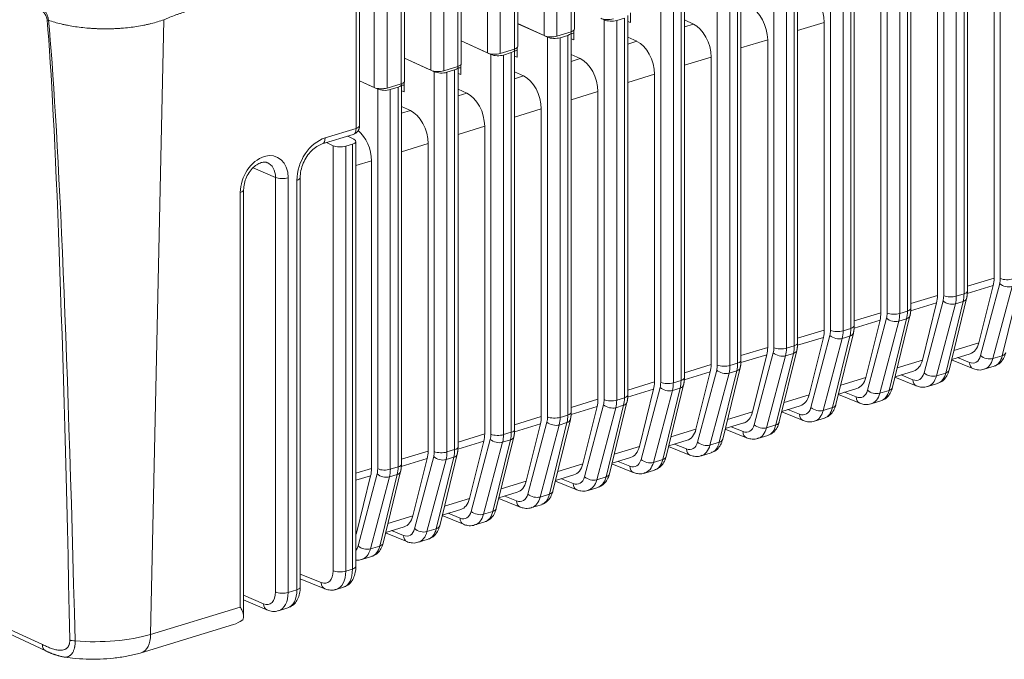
# Model space of a CAD drawing. Header units: millimetres. Extents: x 990 to 1809, y 0 to 562.
# Tile 510 of 550: x 1652 to 1706, y 115 to 150. Entities that reach past the tile are written whole.
import ezdxf

# ---------------------------------------------------------------- set-up
doc = ezdxf.new("R2010")
doc.units = ezdxf.units.MM
doc.layers.add('1', color=7, linetype='Continuous', true_color=0xffffff)

msp = doc.modelspace()

# ---------------------------------------------------------------- linework, layer by layer
at = {"layer": '1', "color": 7, "linetype": 'Continuous', "lineweight": 18}
for p, q in [((1549.81, 163.559), (1653.312, 115.815)), ((1682.294, 149.864), (1682.294, 161.504)), ((1680.631, 149.508), (1680.631, 161.148)), ((1681.334, 161.121), (1681.334, 149.481)), ((1682.11, 149.718), (1682.11, 161.358)), ((1679.008, 148.77), (1679.008, 160.41)), ((1679.192, 148.916), (1679.192, 160.556)), ((1677.529, 148.56), (1677.529, 160.2)), ((1678.232, 160.173), (1678.232, 148.533)), ((1674.426, 147.612), (1674.426, 159.252)), ((1675.13, 159.225), (1675.13, 147.585)), ((1675.905, 147.822), (1675.905, 159.462)), ((1676.09, 147.968), (1676.09, 159.608)), ((1671.324, 146.664), (1671.324, 158.304)), ((1672.027, 158.277), (1672.027, 146.637)), ((1672.803, 146.874), (1672.803, 158.514)), ((1672.987, 147.02), (1672.987, 158.66)), ((1705.638, 136.201), (1705.638, 157.007)), ((1702.535, 135.253), (1702.535, 156.059)), ((1703.228, 156.029), (1703.228, 135.231)), ((1703.651, 135.361), (1703.651, 156.158)), ((1703.835, 135.506), (1703.835, 156.307)), ((1699.433, 134.306), (1699.433, 155.111)), ((1700.125, 155.081), (1700.125, 134.283)), ((1700.548, 134.413), (1700.548, 155.21)), ((1700.733, 134.558), (1700.733, 155.359)), ((1697.63, 133.61), (1697.63, 154.411)), ((1670.516, 144.569), (1670.516, 153.886)), ((1696.331, 133.358), (1696.331, 154.163)), ((1697.023, 154.133), (1697.023, 133.336)), ((1697.446, 133.465), (1697.446, 154.262)), ((1670.332, 144.423), (1670.332, 153.74)), ((1694.343, 132.517), (1694.343, 153.314)), ((1694.528, 132.663), (1694.528, 153.463)), ((1693.228, 132.41), (1693.228, 153.215)), ((1693.92, 153.185), (1693.92, 132.388)), ((1705.297, 153.075), (1705.297, 136.222)), ((1690.126, 131.462), (1690.126, 152.267)), ((1690.818, 152.237), (1690.818, 131.44)), ((1691.241, 131.569), (1691.241, 152.367)), ((1691.425, 131.715), (1691.425, 152.515)), ((1702.195, 152.127), (1702.195, 135.274)), ((1687.023, 130.514), (1687.023, 151.319)), ((1687.716, 151.289), (1687.716, 130.492)), ((1688.139, 130.621), (1688.139, 151.419)), ((1688.323, 130.767), (1688.323, 151.567)), ((1699.092, 134.327), (1699.092, 151.179)), ((1685.221, 129.819), (1685.221, 150.619)), ((1685.366, 150.747), (1685.366, 150.218)), ((1659.793, 150.38), (1659.06, 116.703)), ((1679.192, 150.172), (1680.631, 149.508)), ((1679.192, 150.162), (1680.539, 149.55)), ((1683.758, 150.446), (1683.921, 150.371)), ((1683.921, 129.566), (1683.921, 150.371)), ((1685.036, 150.471), (1684.613, 150.341)), ((1684.613, 150.341), (1684.613, 129.544)), ((1685.036, 129.673), (1685.036, 150.471)), ((1685.366, 150.218), (1685.221, 150.277)), ((1688.815, 150.142), (1688.323, 150.366)), ((1688.323, 149.992), (1688.815, 150.142)), ((1695.99, 150.231), (1694.528, 149.784)), ((1695.99, 133.379), (1695.99, 150.231)), ((1682.11, 149.718), (1681.334, 149.481)), ((1681.934, 149.523), (1681.511, 149.394)), ((1681.934, 128.725), (1681.934, 149.523)), ((1682.118, 128.871), (1682.118, 149.671)), ((1682.264, 149.654), (1682.228, 149.643)), ((1682.264, 149.799), (1682.264, 149.271)), ((1676.09, 149.224), (1677.529, 148.56)), ((1676.09, 149.215), (1677.437, 148.603)), ((1680.655, 149.498), (1680.819, 149.423)), ((1680.819, 128.618), (1680.819, 149.423)), ((1681.511, 149.394), (1681.511, 128.596)), ((1682.264, 149.271), (1682.118, 149.33)), ((1685.713, 149.195), (1685.221, 149.418)), ((1685.221, 149.044), (1685.713, 149.195)), ((1692.888, 149.283), (1691.425, 148.837)), ((1692.888, 132.431), (1692.888, 149.283)), ((1677.553, 148.55), (1677.716, 148.476)), ((1677.716, 127.67), (1677.716, 148.476)), ((1679.008, 148.77), (1678.232, 148.533)), ((1678.831, 148.575), (1678.408, 148.446)), ((1678.408, 148.446), (1678.408, 127.648)), ((1678.831, 127.778), (1678.831, 148.575)), ((1679.016, 127.923), (1679.016, 148.724)), ((1679.161, 148.706), (1679.125, 148.695)), ((1679.161, 148.851), (1679.161, 148.323)), ((1682.61, 148.247), (1682.118, 148.47)), ((1672.987, 148.276), (1674.426, 147.612)), ((1672.987, 148.267), (1674.334, 147.655)), ((1676.059, 147.903), (1676.059, 147.375)), ((1679.161, 148.323), (1679.016, 148.382)), ((1682.118, 148.096), (1682.61, 148.247)), ((1689.785, 148.335), (1688.323, 147.889)), ((1689.785, 131.483), (1689.785, 148.335)), ((1674.451, 147.602), (1674.614, 147.528)), ((1674.614, 126.722), (1674.614, 147.528)), ((1675.905, 147.822), (1675.13, 147.585)), ((1675.729, 147.627), (1675.306, 147.498)), ((1675.306, 147.498), (1675.306, 126.7)), ((1675.729, 126.83), (1675.729, 147.627)), ((1675.913, 126.975), (1675.913, 147.776)), ((1676.059, 147.375), (1675.913, 147.434)), ((1676.059, 147.758), (1676.023, 147.747)), ((1679.508, 147.299), (1679.016, 147.522)), ((1686.683, 147.388), (1685.221, 146.941)), ((1686.683, 130.535), (1686.683, 147.388)), ((1670.516, 147.037), (1671.324, 146.664)), ((1670.516, 147.032), (1671.232, 146.707)), ((1672.803, 146.874), (1672.027, 146.637)), ((1672.811, 126.027), (1672.811, 146.828)), ((1672.956, 146.81), (1672.92, 146.799)), ((1672.956, 146.955), (1672.956, 146.427)), ((1679.016, 147.148), (1679.508, 147.299)), ((1671.348, 146.654), (1671.511, 146.58)), ((1671.511, 125.775), (1671.511, 146.58)), ((1672.626, 146.679), (1672.203, 146.55)), ((1672.203, 146.55), (1672.203, 125.753)), ((1672.626, 125.882), (1672.626, 146.679)), ((1672.956, 146.427), (1672.811, 146.486)), ((1676.405, 146.351), (1675.913, 146.574)), ((1675.913, 146.201), (1676.405, 146.351)), ((1683.58, 146.44), (1682.118, 145.993)), ((1683.58, 129.587), (1683.58, 146.44)), ((1673.303, 145.403), (1672.811, 145.627)), ((1672.811, 145.253), (1673.303, 145.403)), ((1680.478, 145.492), (1679.016, 145.045)), ((1680.478, 128.639), (1680.478, 145.492)), ((1668.63, 143.903), (1670.332, 144.423)), ((1677.375, 144.544), (1675.913, 144.097)), ((1677.375, 127.691), (1677.375, 144.544)), ((1668.461, 143.571), (1670.162, 144.091)), ((1669.067, 143.479), (1668.703, 143.645)), ((1669.877, 144.003), (1670.211, 143.829)), ((1670.313, 120.428), (1670.313, 143.711)), ((1674.273, 143.596), (1672.811, 143.149)), ((1674.273, 126.743), (1674.273, 143.596)), ((1669.067, 120.192), (1669.067, 143.479)), ((1670.128, 143.562), (1669.759, 143.449)), ((1669.759, 143.449), (1669.759, 120.17)), ((1670.128, 120.283), (1670.128, 143.562)), ((1671.171, 142.648), (1670.313, 142.386)), ((1671.171, 125.796), (1671.171, 142.648)), ((1665.911, 141.737), (1664.682, 142.265)), ((1665.911, 119.03), (1665.911, 141.737)), ((1666.603, 141.715), (1666.603, 119.007)), ((1667.08, 119.153), (1667.08, 141.577)), ((1667.264, 119.299), (1667.264, 141.723)), ((1663.978, 118.205), (1663.978, 140.913)), ((1664.162, 117.683), (1664.162, 141.059)), ((1703.835, 135.776), (1705.297, 136.222)), ((1705.251, 135.822), (1703.825, 135.386)), ((1705.251, 135.822), (1704.468, 132.682)), ((1704.56, 131.977), (1705.604, 135.922)), ((1706.28, 135.76), (1705.236, 131.815)), ((1705.747, 131.972), (1706.706, 135.89)), ((1700.733, 134.828), (1702.195, 135.274)), ((1701.457, 131.029), (1702.501, 134.974)), ((1702.645, 131.024), (1703.603, 134.942)), ((1702.831, 131.19), (1703.79, 135.109)), ((1703.603, 134.942), (1703.177, 134.812)), ((1703.228, 135.231), (1703.651, 135.361)), ((1700.125, 134.283), (1700.548, 134.413)), ((1702.149, 134.874), (1700.723, 134.438)), ((1702.149, 134.874), (1701.366, 131.734)), ((1703.177, 134.812), (1702.133, 130.867)), ((1699.046, 133.926), (1697.62, 133.49)), ((1697.63, 133.88), (1699.092, 134.327)), ((1699.046, 133.926), (1698.263, 130.786)), ((1698.355, 130.081), (1699.399, 134.026)), ((1700.075, 133.864), (1699.031, 129.92)), ((1699.543, 130.076), (1700.501, 133.995)), ((1699.729, 130.242), (1700.687, 134.161)), ((1700.501, 133.995), (1700.075, 133.864)), ((1694.528, 132.932), (1695.99, 133.379)), ((1697.023, 133.336), (1697.446, 133.465)), ((1695.944, 132.978), (1694.518, 132.542)), ((1695.161, 129.839), (1695.944, 132.978)), ((1695.252, 129.133), (1696.297, 133.078)), ((1696.972, 132.917), (1695.928, 128.972)), ((1696.44, 129.128), (1697.398, 133.047)), ((1696.626, 129.294), (1697.585, 133.213)), ((1697.398, 133.047), (1696.972, 132.917)), ((1691.425, 131.984), (1692.888, 132.431)), ((1693.524, 128.346), (1694.482, 132.265)), ((1693.92, 132.388), (1694.343, 132.517)), ((1703.093, 132.262), (1704.468, 132.682)), ((1692.841, 132.03), (1691.415, 131.595)), ((1692.058, 128.891), (1692.841, 132.03)), ((1692.15, 128.185), (1693.194, 132.13)), ((1693.87, 131.969), (1692.826, 128.024)), ((1693.338, 128.18), (1694.296, 132.099)), ((1694.296, 132.099), (1693.87, 131.969)), ((1699.991, 131.314), (1701.366, 131.734)), ((1702.966, 131.742), (1704.136, 131.268)), ((1702.973, 131.769), (1703.984, 132.078)), ((1703.301, 131.87), (1703.947, 131.608)), ((1705.236, 131.815), (1705.747, 131.972)), ((1688.323, 131.036), (1689.785, 131.483)), ((1689.048, 127.238), (1690.092, 131.182)), ((1690.235, 127.232), (1691.193, 131.151)), ((1690.422, 127.399), (1691.38, 131.317)), ((1691.193, 131.151), (1690.768, 131.021)), ((1690.818, 131.44), (1691.241, 131.569)), ((1704.763, 131.232), (1705.301, 131.396)), ((1687.716, 130.492), (1688.139, 130.621)), ((1689.739, 131.082), (1688.313, 130.647)), ((1688.956, 127.943), (1689.739, 131.082)), ((1690.768, 131.021), (1689.723, 127.076)), ((1696.889, 130.366), (1698.263, 130.786)), ((1699.864, 130.794), (1701.033, 130.32)), ((1699.871, 130.822), (1700.881, 131.13)), ((1700.198, 130.922), (1700.845, 130.66)), ((1702.133, 130.867), (1702.645, 131.024)), ((1686.637, 130.134), (1685.211, 129.699)), ((1685.221, 130.088), (1686.683, 130.535)), ((1685.853, 126.995), (1686.637, 130.134)), ((1685.945, 126.29), (1686.989, 130.235)), ((1687.665, 130.073), (1686.621, 126.128)), ((1687.133, 126.284), (1688.091, 130.203)), ((1687.319, 126.451), (1688.277, 130.369)), ((1688.091, 130.203), (1687.665, 130.073)), ((1696.768, 129.874), (1697.779, 130.182)), ((1699.031, 129.92), (1699.543, 130.076)), ((1701.66, 130.284), (1702.198, 130.449)), ((1682.118, 129.14), (1683.58, 129.587)), ((1684.613, 129.544), (1685.036, 129.673)), ((1693.786, 129.419), (1695.161, 129.839)), ((1696.761, 129.846), (1697.931, 129.372)), ((1697.096, 129.974), (1697.742, 129.712)), ((1683.534, 129.187), (1682.108, 128.751)), ((1682.751, 126.047), (1683.534, 129.187)), ((1682.843, 125.342), (1683.887, 129.287)), ((1684.563, 129.125), (1683.519, 125.18)), ((1684.03, 125.336), (1684.989, 129.255)), ((1684.217, 125.503), (1685.175, 129.422)), ((1684.989, 129.255), (1684.563, 129.125)), ((1693.666, 128.926), (1694.677, 129.235)), ((1693.993, 129.026), (1694.64, 128.764)), ((1695.928, 128.972), (1696.44, 129.128)), ((1698.558, 129.336), (1699.096, 129.501)), ((1679.016, 128.192), (1680.478, 128.639)), ((1681.114, 124.555), (1682.073, 128.474)), ((1681.511, 128.596), (1681.934, 128.725)), ((1690.684, 128.471), (1692.058, 128.891)), ((1693.659, 128.898), (1694.828, 128.424)), ((1695.456, 128.388), (1695.994, 128.553)), ((1680.432, 128.239), (1679.006, 127.803)), ((1679.649, 125.099), (1680.432, 128.239)), ((1679.74, 124.394), (1680.785, 128.339)), ((1681.46, 128.177), (1680.416, 124.232)), ((1680.928, 124.389), (1681.886, 128.307)), ((1681.886, 128.307), (1681.46, 128.177)), ((1687.581, 127.523), (1688.956, 127.943)), ((1690.557, 127.95), (1691.726, 127.476)), ((1690.563, 127.978), (1691.574, 128.287)), ((1690.891, 128.078), (1691.537, 127.816)), ((1692.826, 128.024), (1693.338, 128.18)), ((1675.913, 127.245), (1677.375, 127.691)), ((1676.638, 123.446), (1677.682, 127.391)), ((1678.012, 123.607), (1678.97, 127.526)), ((1678.408, 127.648), (1678.831, 127.778)), ((1692.353, 127.441), (1692.891, 127.605)), ((1677.329, 127.291), (1675.903, 126.855)), ((1676.546, 124.151), (1677.329, 127.291)), ((1678.358, 127.229), (1677.314, 123.284)), ((1677.826, 123.441), (1678.784, 127.359)), ((1678.784, 127.359), (1678.358, 127.229)), ((1684.479, 126.575), (1685.853, 126.995)), ((1687.454, 127.002), (1688.624, 126.528)), ((1687.461, 127.03), (1688.472, 127.339)), ((1687.789, 127.13), (1688.435, 126.868)), ((1689.723, 127.076), (1690.235, 127.232)), ((1674.227, 126.343), (1672.801, 125.907)), ((1672.811, 126.297), (1674.273, 126.743)), ((1673.444, 123.203), (1674.227, 126.343)), ((1673.536, 122.498), (1674.58, 126.443)), ((1674.723, 122.493), (1675.681, 126.412)), ((1674.91, 122.659), (1675.868, 126.578)), ((1675.681, 126.412), (1675.256, 126.281)), ((1675.306, 126.7), (1675.729, 126.83)), ((1684.358, 126.082), (1685.369, 126.391)), ((1689.251, 126.493), (1689.789, 126.657)), ((1670.313, 125.533), (1671.171, 125.796)), ((1672.203, 125.753), (1672.626, 125.882)), ((1675.256, 126.281), (1674.211, 122.336)), ((1681.377, 125.627), (1682.751, 126.047)), ((1684.352, 126.054), (1685.521, 125.58)), ((1684.686, 126.182), (1685.332, 125.92)), ((1686.621, 126.128), (1687.133, 126.284)), ((1671.124, 125.395), (1670.313, 125.147)), ((1670.341, 122.255), (1671.124, 125.395)), ((1670.433, 121.55), (1671.477, 125.495)), ((1672.153, 125.334), (1671.109, 121.389)), ((1671.621, 121.545), (1672.579, 125.464)), ((1671.807, 121.711), (1672.765, 125.63)), ((1672.579, 125.464), (1672.153, 125.334)), ((1681.256, 125.134), (1682.267, 125.443)), ((1681.584, 125.234), (1682.23, 124.972)), ((1683.519, 125.18), (1684.03, 125.336)), ((1686.148, 125.545), (1686.686, 125.709)), ((1678.274, 124.679), (1679.649, 125.099)), ((1681.249, 125.106), (1682.419, 124.633)), ((1683.046, 124.597), (1683.584, 124.761)), ((1675.172, 123.731), (1676.546, 124.151)), ((1678.147, 124.159), (1679.316, 123.685)), ((1678.154, 124.186), (1679.164, 124.495)), ((1678.481, 124.286), (1679.128, 124.025)), ((1680.416, 124.232), (1680.928, 124.389)), ((1679.943, 123.649), (1680.482, 123.813)), ((1672.069, 122.783), (1673.444, 123.203)), ((1675.044, 123.211), (1676.214, 122.737)), ((1675.051, 123.238), (1676.062, 123.547)), ((1675.379, 123.339), (1676.025, 123.077)), ((1677.314, 123.284), (1677.826, 123.441)), ((1671.949, 122.291), (1672.96, 122.599)), ((1676.841, 122.701), (1677.379, 122.866)), ((1670.313, 122.247), (1670.341, 122.255)), ((1671.942, 122.263), (1673.112, 121.789)), ((1672.276, 122.391), (1672.923, 122.129)), ((1674.211, 122.336), (1674.723, 122.493)), ((1671.109, 121.389), (1671.621, 121.545)), ((1673.739, 121.753), (1674.277, 121.918)), ((1642.461, 121.073), (1653.133, 116.15)), ((1670.636, 120.805), (1671.174, 120.97)), ((1667.264, 120.012), (1668.42, 119.543)), ((1669.759, 120.17), (1670.128, 120.283)), ((1667.264, 119.748), (1668.609, 119.203)), ((1669.236, 119.168), (1669.634, 119.289)), ((1664.162, 118.854), (1665.252, 118.386)), ((1666.603, 119.007), (1667.08, 119.153)), ((1659.06, 116.703), (1663.978, 118.205)), ((1664.162, 118.595), (1665.431, 118.05)), ((1666.08, 118.005), (1666.586, 118.16)), ((1658.551, 115.705), (1663.61, 117.25))]:
    msp.add_line(p, q, dxfattribs=at)
msp.add_arc((1670.016, 144.569), 0.5, 286.9896, 0, dxfattribs=at)
for centre, major_axis, ratio, start_param, end_param in [((1695.003, 150.656), (-0.468, 1.425), 0.609985, 4.218377, 5.77172), ((1691.9, 149.708), (-0.468, 1.425), 0.609985, 4.218377, 5.77172), ((1653.781, 150.483), (-0.498, -0.042), 0.280603, 0.655477, 0.857847), ((1652.827, -5.51), (-0.023, 159.338), 0.017826, 5.5836, 6.074266), ((1653.215, -5.391), (-0.417, 159.233), 0.019797, 5.582631, 6.073297), ((1684.121, 150.574), (-0.5, 0), 0.375419, 0.683124, 2.25392), ((1684.298, 150.495), (-0.5, 0.006), 0.38792, 0.722694, 2.258584), ((1688.798, 148.76), (-0.468, 1.425), 0.609985, 4.218377, 5.77172), ((1681.019, 149.627), (-0.5, 0), 0.375419, 0.683124, 2.25392), ((1681.618, 149.677), (-0.5, 0.006), 0.38792, 2.258584, 3.378942), ((1681.794, 149.864), (-0.5, 0), 0.375419, 2.25392, 3.141593), ((1682.228, 150.107), (0.209, 0.454), 0.71869, 3.425128, 3.711234), ((1681.195, 149.547), (-0.5, 0.006), 0.38792, 0.722694, 2.258584), ((1685.695, 147.812), (-0.468, 1.425), 0.609985, 4.218377, 5.77172), ((1677.916, 148.679), (-0.5, 0), 0.375419, 0.683124, 2.25392), ((1678.093, 148.599), (-0.5, 0.006), 0.38792, 0.722694, 2.258584), ((1678.516, 148.729), (-0.5, 0.006), 0.38792, 2.258584, 3.378942), ((1678.692, 148.916), (-0.5, 0), 0.375419, 2.25392, 3.141593), ((1679.125, 149.159), (0.209, 0.454), 0.71869, 3.425128, 3.711234), ((1675.59, 147.968), (-0.5, 0), 0.375419, 2.253921, 3.141594), ((1682.593, 146.864), (-0.468, 1.425), 0.609985, 4.218377, 5.77172), ((1674.814, 147.731), (-0.5, 0), 0.375419, 0.683124, 2.25392), ((1674.99, 147.651), (-0.5, 0.006), 0.38792, 0.722694, 2.258584), ((1675.413, 147.781), (-0.5, 0.006), 0.38792, 2.258584, 3.378942), ((1676.023, 148.211), (0.209, 0.454), 0.71869, 3.425128, 3.711234), ((1672.311, 146.833), (-0.5, 0.006), 0.38792, 2.258584, 3.378942), ((1672.487, 147.02), (-0.5, 0), 0.375419, 2.253921, 3.141594), ((1679.49, 145.916), (-0.468, 1.425), 0.609985, 4.218377, 5.77172), ((1671.712, 146.783), (-0.5, 0), 0.375419, 0.683124, 2.25392), ((1671.888, 146.704), (-0.5, 0.006), 0.38792, 0.722694, 2.258584), ((1672.92, 147.263), (0.209, 0.454), 0.71869, 3.425128, 3.711234), ((1676.388, 144.968), (-0.468, 1.425), 0.609985, 4.218377, 5.77172), ((1673.286, 144.02), (-0.468, 1.425), 0.609985, 4.218377, 5.77172), ((1670.016, 144.569), (-0.146, 0.478), 0.585049, 3.141615, 4.231114), ((1670.016, 144.569), (-0.5, 0), 0.375419, 2.25392, 3.141593), ((1670.183, 143.072), (-0.468, 1.425), 0.609985, 4.218377, 5.525758), ((1668.632, 142.049), (0.836, 1.817), 0.719669, 0.57032, 2.139899), ((1668.315, 144.049), (0.146, -0.478), 0.585049, 0.010726, 1.089521), ((1669.813, 143.716), (-0.5, 0.006), 0.38792, 2.258584, 3.794473), ((1665.29, 141.314), (-0.709, -1.537), 0.718873, 2.141307, 5.282899), ((1669.444, 143.603), (-0.5, 0.006), 0.38792, 0.722694, 2.258584), ((1664.986, 141.455), (0.5, 1.083), 0.718873, 5.282899, 6.329638), ((1666.287, 141.861), (-0.5, 0), 0.375419, 0.718031, 2.25392), ((1666.764, 141.723), (-0.5, 0), 0.375419, 2.25392, 3.137251), ((1663.662, 141.059), (0.5, 0), 0.375419, 5.395513, 6.278146), ((1704.31, 136.647), (-0.468, 1.425), 0.609985, 3.911224, 4.218377), ((1704.98, 136.484), (-0.312, 0.95), 0.609985, 3.895491, 4.218377), ((1706.014, 136.325), (0.5, 0), 0.375419, 3.859623, 5.395513), ((1703.335, 135.506), (0.5, 0), 0.375419, 5.395513, 6.283186), ((1705.98, 136.045), (0.483, -0.128), 0.577603, 3.985114, 5.522808), ((1701.207, 135.699), (-0.468, 1.425), 0.609985, 3.911224, 4.218377), ((1701.877, 135.536), (-0.312, 0.95), 0.609985, 3.895491, 4.218377), ((1702.878, 135.097), (0.483, -0.128), 0.577603, 3.985114, 5.522808), ((1702.912, 135.377), (0.5, 0), 0.375419, 3.859623, 5.395513), ((1702.254, 135.66), (-0.458, 1.428), 0.601712, 3.899984, 4.22287), ((1702.731, 135.806), (-0.42, 1.44), 0.568249, 3.915563, 4.238449), ((1703.304, 135.228), (0.486, -0.119), 0.590567, 5.511754, 6.274355), ((1699.629, 134.858), (-0.42, 1.44), 0.568249, 3.915563, 4.238449), ((1700.233, 134.558), (0.5, 0), 0.375419, 5.395513, 6.283186), ((1698.105, 134.751), (-0.468, 1.425), 0.609985, 3.911224, 4.218377), ((1698.775, 134.588), (-0.312, 0.95), 0.609985, 3.895491, 4.218377), ((1699.776, 134.15), (0.483, -0.128), 0.577603, 3.985114, 5.522808), ((1699.81, 134.429), (0.5, 0), 0.375419, 3.859623, 5.395513), ((1699.151, 134.712), (-0.458, 1.428), 0.601712, 3.899984, 4.22287), ((1700.201, 134.28), (0.486, -0.119), 0.590567, 5.511754, 6.274355), ((1695.003, 133.803), (-0.468, 1.425), 0.609985, 3.911224, 4.218377), ((1695.672, 133.641), (-0.312, 0.95), 0.609985, 3.895491, 4.218377), ((1696.707, 133.481), (0.5, 0), 0.375419, 3.859623, 5.395513), ((1696.049, 133.764), (-0.458, 1.428), 0.601712, 3.899984, 4.22287), ((1696.526, 133.91), (-0.42, 1.44), 0.568249, 3.915563, 4.238449), ((1697.13, 133.61), (0.5, 0), 0.375419, 5.395513, 6.283186), ((1696.673, 133.202), (0.483, -0.128), 0.577603, 3.985114, 5.522808), ((1697.099, 133.332), (0.486, -0.119), 0.590567, 5.511754, 6.274355), ((1691.9, 132.855), (-0.468, 1.425), 0.609985, 3.911224, 4.218377), ((1692.57, 132.693), (-0.312, 0.95), 0.609985, 3.895491, 4.218377), ((1693.605, 132.533), (0.5, 0), 0.375419, 3.859623, 5.395513), ((1692.946, 132.816), (-0.458, 1.428), 0.601712, 3.899984, 4.22287), ((1693.424, 132.962), (-0.42, 1.44), 0.568249, 3.915563, 4.238449), ((1693.997, 132.384), (0.486, -0.119), 0.590567, 5.511754, 6.274355), ((1694.028, 132.663), (0.5, 0), 0.375419, 5.395513, 6.283186), ((1703.527, 133.507), (-0.468, 1.425), 0.609985, 3.12887, 3.911224), ((1690.925, 131.715), (0.5, 0), 0.375419, 5.395513, 6.283186), ((1693.571, 132.254), (0.483, -0.128), 0.577603, 3.985114, 5.522808), ((1700.424, 132.559), (-0.468, 1.425), 0.609985, 3.12887, 3.911224), ((1703.935, 132.539), (-0.312, 0.95), 0.609985, 2.665034, 3.895491), ((1704.936, 132.1), (0.483, -0.128), 0.577603, 3.985114, 5.522808), ((1704.312, 132.663), (-0.458, 1.428), 0.601712, 3.133351, 3.899984), ((1704.875, 132.835), (-0.42, 1.44), 0.568249, 3.14893, 3.915563), ((1705.448, 132.257), (0.486, -0.119), 0.590567, 5.511754, 6.28317), ((1688.798, 131.907), (-0.468, 1.425), 0.609985, 3.911224, 4.218377), ((1689.468, 131.745), (-0.312, 0.95), 0.609985, 3.895491, 4.218377), ((1690.468, 131.306), (0.483, -0.128), 0.577603, 3.985114, 5.522808), ((1690.502, 131.585), (0.5, 0), 0.375419, 3.859623, 5.395513), ((1689.844, 131.868), (-0.458, 1.428), 0.601712, 3.899984, 4.22287), ((1690.321, 132.014), (-0.42, 1.44), 0.568249, 3.915563, 4.238449), ((1690.894, 131.436), (0.486, -0.119), 0.590567, 5.511754, 6.274355), ((1702.346, 131.309), (0.486, -0.119), 0.590567, 5.511754, 6.28317), ((1704.323, 131.731), (-0.188, -0.463), 0.704459, 5.24957, 6.28317), ((1687.219, 131.066), (-0.42, 1.44), 0.568249, 3.915563, 4.238449), ((1687.823, 130.767), (0.5, 0), 0.375419, 5.395513, 6.283186), ((1697.322, 131.611), (-0.468, 1.425), 0.609985, 3.12887, 3.911224), ((1700.833, 131.591), (-0.312, 0.95), 0.609985, 2.665034, 3.895491), ((1701.221, 130.783), (-0.188, -0.463), 0.704459, 5.24957, 6.28317), ((1701.834, 131.153), (0.483, -0.128), 0.577603, 3.985114, 5.522808), ((1701.21, 131.715), (-0.458, 1.428), 0.601712, 3.133351, 3.899984), ((1701.773, 131.887), (-0.42, 1.44), 0.568249, 3.14893, 3.915563), ((1685.695, 130.959), (-0.468, 1.425), 0.609985, 3.911224, 4.218377), ((1686.365, 130.797), (-0.312, 0.95), 0.609985, 3.895491, 4.218377), ((1687.366, 130.358), (0.483, -0.128), 0.577603, 3.985114, 5.522808), ((1687.4, 130.638), (0.5, 0), 0.375419, 3.859623, 5.395513), ((1686.742, 130.92), (-0.458, 1.428), 0.601712, 3.899984, 4.22287), ((1687.792, 130.488), (0.486, -0.119), 0.590567, 5.511754, 6.274355), ((1697.731, 130.644), (-0.312, 0.95), 0.609985, 2.665034, 3.895491), ((1698.731, 130.205), (0.483, -0.128), 0.577603, 3.985114, 5.522808), ((1698.67, 130.939), (-0.42, 1.44), 0.568249, 3.14893, 3.915563), ((1699.243, 130.361), (0.486, -0.119), 0.590567, 5.511754, 6.28317), ((1682.593, 130.011), (-0.468, 1.425), 0.609985, 3.911224, 4.218377), ((1683.263, 129.849), (-0.312, 0.95), 0.609985, 3.895491, 4.218377), ((1684.298, 129.69), (0.5, 0), 0.375419, 3.859623, 5.395513), ((1683.639, 129.973), (-0.458, 1.428), 0.601712, 3.899984, 4.22287), ((1684.116, 130.118), (-0.42, 1.44), 0.568249, 3.915563, 4.238449), ((1684.721, 129.819), (0.5, 0), 0.375419, 5.395513, 6.283186), ((1694.219, 130.663), (-0.468, 1.425), 0.609985, 3.12887, 3.911224), ((1698.119, 129.835), (-0.188, -0.463), 0.704459, 5.24957, 6.28317), ((1698.107, 130.767), (-0.458, 1.428), 0.601712, 3.133351, 3.899984), ((1684.264, 129.41), (0.483, -0.128), 0.577603, 3.985114, 5.522808), ((1684.689, 129.54), (0.486, -0.119), 0.590567, 5.511754, 6.274355), ((1694.628, 129.696), (-0.312, 0.95), 0.609985, 2.665034, 3.895491), ((1695.629, 129.257), (0.483, -0.128), 0.577603, 3.985114, 5.522808), ((1695.568, 129.991), (-0.42, 1.44), 0.568249, 3.14893, 3.915563), ((1696.141, 129.413), (0.486, -0.119), 0.590567, 5.511754, 6.28317), ((1679.49, 129.064), (-0.468, 1.425), 0.609985, 3.911224, 4.218377), ((1680.16, 128.901), (-0.312, 0.95), 0.609985, 3.895491, 4.218377), ((1681.195, 128.742), (0.5, 0), 0.375419, 3.859623, 5.395513), ((1680.537, 129.025), (-0.458, 1.428), 0.601712, 3.899984, 4.22287), ((1681.014, 129.17), (-0.42, 1.44), 0.568249, 3.915563, 4.238449), ((1681.587, 128.592), (0.486, -0.119), 0.590567, 5.511754, 6.274355), ((1681.618, 128.871), (0.5, 0), 0.375419, 5.395513, 6.283186), ((1691.117, 129.715), (-0.468, 1.425), 0.609985, 3.12887, 3.911224), ((1695.016, 128.888), (-0.188, -0.463), 0.704459, 5.24957, 6.28317), ((1695.005, 129.819), (-0.458, 1.428), 0.601712, 3.133351, 3.899984), ((1678.516, 127.923), (0.5, 0), 0.375419, 5.395513, 6.283186), ((1681.161, 128.462), (0.483, -0.128), 0.577603, 3.985114, 5.522808), ((1688.015, 128.768), (-0.468, 1.425), 0.609985, 3.12887, 3.911224), ((1691.526, 128.748), (-0.312, 0.95), 0.609985, 2.665034, 3.895491), ((1692.527, 128.309), (0.483, -0.128), 0.577603, 3.985114, 5.522808), ((1691.902, 128.871), (-0.458, 1.428), 0.601712, 3.133351, 3.899984), ((1692.465, 129.043), (-0.42, 1.44), 0.568249, 3.14893, 3.915563), ((1693.038, 128.465), (0.486, -0.119), 0.590567, 5.511754, 6.28317), ((1676.388, 128.116), (-0.468, 1.425), 0.609985, 3.911224, 4.218377), ((1677.058, 127.953), (-0.312, 0.95), 0.609985, 3.895491, 4.218377), ((1678.059, 127.514), (0.483, -0.128), 0.577603, 3.985114, 5.522808), ((1678.093, 127.794), (0.5, 0), 0.375419, 3.859623, 5.395513), ((1677.434, 128.077), (-0.458, 1.428), 0.601712, 3.899984, 4.22287), ((1677.912, 128.223), (-0.42, 1.44), 0.568249, 3.915563, 4.238449), ((1678.484, 127.645), (0.486, -0.119), 0.590567, 5.511754, 6.274355), ((1689.936, 127.517), (0.486, -0.119), 0.590567, 5.511754, 6.28317), ((1691.914, 127.94), (-0.188, -0.463), 0.704459, 5.24957, 6.28317), ((1675.413, 126.975), (0.5, 0), 0.375419, 5.395513, 6.283186), ((1684.912, 127.82), (-0.468, 1.425), 0.609985, 3.12887, 3.911224), ((1688.423, 127.8), (-0.312, 0.95), 0.609985, 2.665034, 3.895491), ((1688.811, 126.992), (-0.188, -0.463), 0.704459, 5.24957, 6.28317), ((1689.424, 127.361), (0.483, -0.128), 0.577603, 3.985114, 5.522808), ((1688.8, 127.923), (-0.458, 1.428), 0.601712, 3.133351, 3.899984), ((1689.363, 128.095), (-0.42, 1.44), 0.568249, 3.14893, 3.915563), ((1673.286, 127.168), (-0.468, 1.425), 0.609985, 3.911224, 4.218377), ((1673.955, 127.005), (-0.312, 0.95), 0.609985, 3.895491, 4.218377), ((1674.956, 126.567), (0.483, -0.128), 0.577603, 3.985114, 5.522808), ((1674.99, 126.846), (0.5, 0), 0.375419, 3.859623, 5.395513), ((1674.332, 127.129), (-0.458, 1.428), 0.601712, 3.899984, 4.22287), ((1674.809, 127.275), (-0.42, 1.44), 0.568249, 3.915563, 4.238449), ((1675.382, 126.697), (0.486, -0.119), 0.590567, 5.511754, 6.274355), ((1686.834, 126.569), (0.486, -0.119), 0.590567, 5.511754, 6.28317), ((1670.183, 126.22), (-0.468, 1.425), 0.609985, 3.911224, 4.218377), ((1670.853, 126.058), (-0.312, 0.95), 0.609985, 3.895491, 4.218377), ((1671.888, 125.898), (0.5, 0), 0.375419, 3.859623, 5.395513), ((1671.707, 126.327), (-0.42, 1.44), 0.568249, 3.915563, 4.238449), ((1672.311, 126.027), (0.5, 0), 0.375419, 5.395513, 6.283186), ((1681.81, 126.872), (-0.468, 1.425), 0.609985, 3.12887, 3.911224), ((1685.321, 126.852), (-0.312, 0.95), 0.609985, 2.665034, 3.895491), ((1685.709, 126.044), (-0.188, -0.463), 0.704459, 5.24957, 6.28317), ((1686.322, 126.413), (0.483, -0.128), 0.577603, 3.985114, 5.522808), ((1685.697, 126.975), (-0.458, 1.428), 0.601712, 3.133351, 3.899984), ((1686.261, 127.148), (-0.42, 1.44), 0.568249, 3.14893, 3.915563), ((1671.854, 125.619), (0.483, -0.128), 0.577603, 3.985114, 5.522808), ((1671.23, 126.181), (-0.458, 1.428), 0.601712, 3.899984, 4.22287), ((1672.28, 125.749), (0.486, -0.119), 0.590567, 5.511754, 6.274355), ((1682.219, 125.904), (-0.312, 0.95), 0.609985, 2.665034, 3.895491), ((1683.219, 125.465), (0.483, -0.128), 0.577603, 3.985114, 5.522808), ((1683.158, 126.2), (-0.42, 1.44), 0.568249, 3.14893, 3.915563), ((1683.731, 125.622), (0.486, -0.119), 0.590567, 5.511754, 6.28317), ((1678.707, 125.924), (-0.468, 1.425), 0.609985, 3.12887, 3.911224), ((1682.607, 125.096), (-0.188, -0.463), 0.704459, 5.24957, 6.28317), ((1682.595, 126.028), (-0.458, 1.428), 0.601712, 3.133351, 3.899984), ((1675.605, 124.976), (-0.468, 1.425), 0.609985, 3.12887, 3.911224), ((1679.116, 124.956), (-0.312, 0.95), 0.609985, 2.665034, 3.895491), ((1680.117, 124.517), (0.483, -0.128), 0.577603, 3.985114, 5.522808), ((1679.493, 125.08), (-0.458, 1.428), 0.601712, 3.133351, 3.899984), ((1680.056, 125.252), (-0.42, 1.44), 0.568249, 3.14893, 3.915563), ((1680.629, 124.674), (0.486, -0.119), 0.590567, 5.511754, 6.28317), ((1677.526, 123.726), (0.486, -0.119), 0.590567, 5.511754, 6.28317), ((1679.504, 124.148), (-0.188, -0.463), 0.704459, 5.24957, 6.28317), ((1672.502, 124.028), (-0.468, 1.425), 0.609985, 3.12887, 3.911224), ((1676.014, 124.008), (-0.312, 0.95), 0.609985, 2.665034, 3.895491), ((1676.402, 123.2), (-0.188, -0.463), 0.704459, 5.24957, 6.28317), ((1677.015, 123.569), (0.483, -0.128), 0.577603, 3.985114, 5.522808), ((1676.39, 124.132), (-0.458, 1.428), 0.601712, 3.133351, 3.899984), ((1676.953, 124.304), (-0.42, 1.44), 0.568249, 3.14893, 3.915563), ((1674.424, 122.778), (0.486, -0.119), 0.590567, 5.511754, 6.28317), ((1669.4, 123.08), (-0.468, 1.425), 0.609985, 3.826288, 3.911224), ((1672.911, 123.06), (-0.312, 0.95), 0.609985, 2.665034, 3.895491), ((1673.299, 122.252), (-0.188, -0.463), 0.704459, 5.24957, 6.28317), ((1673.912, 122.622), (0.483, -0.128), 0.577603, 3.985114, 5.522808), ((1673.288, 123.184), (-0.458, 1.428), 0.601712, 3.133351, 3.899984), ((1673.851, 123.356), (-0.42, 1.44), 0.568249, 3.14893, 3.915563), ((1669.809, 122.113), (-0.312, 0.95), 0.609985, 3.518951, 3.895491), ((1670.81, 121.674), (0.483, -0.128), 0.577603, 3.985114, 5.522808), ((1670.749, 122.408), (-0.42, 1.44), 0.568249, 3.14893, 3.915563), ((1671.321, 121.83), (0.486, -0.119), 0.590567, 5.511754, 6.28317), ((1670.185, 122.236), (-0.458, 1.428), 0.601712, 3.133351, 3.899984), ((1669.813, 120.428), (0.5, 0), 0.375419, 5.395513, 6.283186), ((1668.409, 120.475), (-0.312, 0.95), 0.609985, 2.665034, 4.218377), ((1669.444, 120.315), (0.5, 0), 0.375419, 3.859623, 5.395513), ((1668.785, 120.598), (-0.458, 1.428), 0.601712, 3.12371, 4.22287), ((1669.208, 120.728), (-0.42, 1.44), 0.568249, 3.148948, 4.238449), ((1666.764, 119.299), (0.5, 0), 0.375419, 5.395513, 6.283186), ((1668.797, 119.667), (-0.188, -0.463), 0.704459, 5.24957, 6.284175), ((1665.252, 119.312), (-0.312, 0.95), 0.609985, 2.64758, 4.218377), ((1666.287, 119.153), (-0.5, 0), 0.375419, 0.718031, 2.25392), ((1665.629, 119.436), (-0.458, 1.428), 0.601712, 3.13335, 4.22287), ((1666.16, 119.598), (-0.42, 1.44), 0.568249, 3.14893, 4.238449), ((1665.629, 118.509), (0.197, 0.459), 0.698017, 2.122653, 3.141585), ((1664.222, 119.006), (1.232, 1.705), 0.475718, 3.702253, 4.054213), ((1655.904, 118.159), (-5, 0.032), 0.370802, 1.376822, 2.256258), ((1658.113, 117.14), (0.438, -1.435), 0.585049, 6.282647, 7.372706), ((1653.521, 116.269), (-0.209, -0.454), 0.718873, 5.282899, 6.283177), ((1655.026, 116.52), (0.5, 0.011), 0.352506, 3.816954, 4.508727), ((1653.521, 116.269), (-0.209, -0.454), 0.718873, 6.283178, 6.312261)]:
    msp.add_ellipse(centre, major_axis=major_axis, ratio=ratio, start_param=start_param, end_param=end_param, dxfattribs=at)
for points, knots in [([(1670.332, 153.74), (1668.575, 153.203), (1666.818, 152.667), (1664.952, 152.096), (1664.842, 152.063), (1664.622, 151.996), (1664.512, 151.962), (1664.183, 151.862), (1663.963, 151.793), (1663.305, 151.587), (1662.865, 151.445), (1661.987, 151.158), (1661.548, 151.012), (1660.999, 150.829), (1660.889, 150.792), (1660.752, 150.746), (1660.725, 150.737), (1660.67, 150.719), (1660.642, 150.71), (1660.56, 150.681), (1660.505, 150.662), (1660.341, 150.602), (1660.231, 150.56), (1660.067, 150.494), (1660.012, 150.472), (1659.902, 150.426), (1659.848, 150.403), (1659.793, 150.38)], [0, 0, 0, 0, 0.5, 0.5, 0.53125, 0.53125, 0.5625, 0.5625, 0.625, 0.625, 0.75, 0.75, 0.875, 0.875, 0.90625, 0.90625, 0.914062, 0.914062, 0.921875, 0.921875, 0.9375, 0.9375, 0.96875, 0.96875, 0.984375, 0.984375, 1, 1, 1, 1]), ([(1652.882, 151.249), (1652.899, 151.239), (1652.915, 151.229), (1652.948, 151.208), (1652.964, 151.197), (1653.012, 151.161), (1653.044, 151.136), (1653.105, 151.079), (1653.135, 151.049), (1653.179, 151), (1653.193, 150.982), (1653.214, 150.956), (1653.221, 150.947), (1653.235, 150.928), (1653.242, 150.919), (1653.277, 150.871), (1653.302, 150.83), (1653.338, 150.766), (1653.35, 150.744), (1653.372, 150.698), (1653.382, 150.674), (1653.411, 150.602), (1653.428, 150.553), (1653.453, 150.451), (1653.461, 150.4), (1653.464, 150.349)], [0, 0, 0, 0, 0.0625, 0.0625, 0.125, 0.125, 0.25, 0.25, 0.375, 0.375, 0.4375, 0.4375, 0.46875, 0.46875, 0.5, 0.5, 0.625, 0.625, 0.6875, 0.6875, 0.75, 0.75, 0.875, 0.875, 1, 1, 1, 1]), ([(1653.393, 150.364), (1653.391, 150.386), (1653.388, 150.407), (1653.381, 150.44), (1653.378, 150.451), (1653.372, 150.472), (1653.369, 150.483), (1653.359, 150.515), (1653.351, 150.536), (1653.333, 150.576), (1653.324, 150.596), (1653.309, 150.625), (1653.304, 150.634), (1653.293, 150.653), (1653.277, 150.68), (1653.26, 150.706), (1653.237, 150.74), (1653.225, 150.756), (1653.2, 150.788), (1653.188, 150.803), (1653.15, 150.848), (1653.124, 150.875), (1653.071, 150.926), (1653.044, 150.95), (1652.99, 150.995), (1652.963, 151.016), (1652.907, 151.054), (1652.879, 151.072), (1652.851, 151.088)], [0, 0, 0, 0, 0.0625, 0.0625, 0.09375, 0.09375, 0.125, 0.125, 0.1875, 0.1875, 0.25, 0.25, 0.28125, 0.28125, 0.3125, 0.375, 0.375, 0.4375, 0.4375, 0.5, 0.5, 0.625, 0.625, 0.75, 0.75, 0.875, 0.875, 1, 1, 1, 1]), ([(1659.793, 150.38), (1659.682, 150.339), (1659.452, 150.262), (1659.209, 150.195), (1659.021, 150.148), (1658.958, 150.133), (1658.862, 150.112), (1658.83, 150.105), (1658.765, 150.091), (1658.602, 150.058), (1658.437, 150.028), (1658.169, 149.987), (1658.034, 149.968), (1657.759, 149.937), (1657.62, 149.923), (1657.409, 149.907), (1657.338, 149.902), (1657.231, 149.896), (1657.195, 149.894), (1657.123, 149.891), (1656.945, 149.883), (1656.766, 149.879), (1656.481, 149.879), (1656.338, 149.881), (1656.124, 149.888), (1656.053, 149.891), (1655.946, 149.897), (1655.91, 149.899), (1655.839, 149.903), (1655.662, 149.915), (1655.349, 149.943), (1654.943, 149.995), (1654.679, 150.039), (1654.516, 150.07), (1654.484, 150.077), (1654.419, 150.09), (1654.387, 150.097), (1654.291, 150.117), (1654.228, 150.131), (1654.042, 150.176), (1653.8, 150.239), (1653.574, 150.311), (1653.464, 150.349)], [0, 0, 0, 0, 0.0625, 0.125, 0.125, 0.15625, 0.15625, 0.171875, 0.171875, 0.1875, 0.25, 0.25, 0.3125, 0.3125, 0.375, 0.375, 0.40625, 0.40625, 0.421875, 0.421875, 0.4375, 0.5, 0.5, 0.5625, 0.5625, 0.59375, 0.59375, 0.609375, 0.609375, 0.625, 0.6875, 0.75, 0.8125, 0.8125, 0.828125, 0.828125, 0.84375, 0.84375, 0.875, 0.875, 0.9375, 1, 1, 1, 1]), ([(1667.264, 141.723), (1667.264, 141.786), (1667.275, 141.977), (1667.345, 142.317), (1667.511, 142.713), (1667.744, 143.066), (1668.023, 143.345), (1668.272, 143.501), (1668.412, 143.556), (1668.461, 143.571)], [0, 0, 0, 0, 0.082555, 0.249187, 0.416467, 0.583468, 0.749241, 0.913545, 1, 1, 1, 1]), ([(1664.162, 141.059), (1664.162, 141.114), (1664.172, 141.282), (1664.24, 141.585), (1664.4, 141.934), (1664.622, 142.232), (1664.877, 142.448), (1665.127, 142.566), (1665.321, 142.588), (1665.413, 142.565), (1665.448, 142.546)], [0, 0, 0, 0, 0.067557, 0.205235, 0.343672, 0.481752, 0.618248, 0.753456, 0.889973, 1, 1, 1, 1]), ([(1705.324, 131.42), (1705.39, 131.436), (1705.544, 131.495), (1705.741, 131.689), (1705.869, 131.92), (1705.919, 132.078), (1705.934, 132.138)], [0, 0, 0, 0, 0.199752, 0.507401, 0.818491, 1, 1, 1, 1]), ([(1702.222, 130.473), (1702.288, 130.489), (1702.442, 130.547), (1702.638, 130.742), (1702.767, 130.972), (1702.817, 131.13), (1702.831, 131.19)], [0, 0, 0, 0, 0.199752, 0.507401, 0.818491, 1, 1, 1, 1]), ([(1704.136, 131.268), (1704.213, 131.236), (1704.389, 131.19), (1704.625, 131.181), (1704.757, 131.238), (1704.793, 131.258)], [0, 0, 0, 0, 0.358295, 0.821757, 1, 1, 1, 1]), ([(1699.119, 129.525), (1699.185, 129.541), (1699.34, 129.599), (1699.536, 129.794), (1699.664, 130.024), (1699.714, 130.182), (1699.729, 130.242)], [0, 0, 0, 0, 0.199752, 0.507401, 0.818491, 1, 1, 1, 1]), ([(1701.033, 130.32), (1701.11, 130.288), (1701.287, 130.243), (1701.523, 130.234), (1701.655, 130.291), (1701.691, 130.31)], [0, 0, 0, 0, 0.358295, 0.821757, 1, 1, 1, 1]), ([(1696.017, 128.577), (1696.083, 128.593), (1696.237, 128.651), (1696.433, 128.846), (1696.562, 129.076), (1696.612, 129.234), (1696.626, 129.294)], [0, 0, 0, 0, 0.199752, 0.507401, 0.818491, 1, 1, 1, 1]), ([(1697.931, 129.372), (1698.008, 129.34), (1698.184, 129.295), (1698.42, 129.286), (1698.552, 129.343), (1698.588, 129.362)], [0, 0, 0, 0, 0.358295, 0.821757, 1, 1, 1, 1]), ([(1692.914, 127.629), (1692.98, 127.645), (1693.135, 127.704), (1693.331, 127.898), (1693.459, 128.128), (1693.51, 128.286), (1693.524, 128.346)], [0, 0, 0, 0, 0.199752, 0.507401, 0.818491, 1, 1, 1, 1]), ([(1694.828, 128.424), (1694.905, 128.392), (1695.082, 128.347), (1695.318, 128.338), (1695.45, 128.395), (1695.486, 128.414)], [0, 0, 0, 0, 0.358295, 0.821757, 1, 1, 1, 1]), ([(1689.812, 126.681), (1689.878, 126.697), (1690.032, 126.756), (1690.229, 126.95), (1690.357, 127.18), (1690.407, 127.338), (1690.422, 127.399)], [0, 0, 0, 0, 0.199752, 0.507401, 0.818491, 1, 1, 1, 1]), ([(1691.726, 127.476), (1691.803, 127.445), (1691.979, 127.399), (1692.216, 127.39), (1692.348, 127.447), (1692.384, 127.466)], [0, 0, 0, 0, 0.358295, 0.821757, 1, 1, 1, 1]), ([(1686.71, 125.733), (1686.775, 125.749), (1686.93, 125.808), (1687.126, 126.002), (1687.255, 126.232), (1687.305, 126.39), (1687.319, 126.451)], [0, 0, 0, 0, 0.199752, 0.507401, 0.818491, 1, 1, 1, 1]), ([(1688.624, 126.528), (1688.701, 126.497), (1688.877, 126.451), (1689.113, 126.442), (1689.245, 126.499), (1689.281, 126.518)], [0, 0, 0, 0, 0.358295, 0.821757, 1, 1, 1, 1]), ([(1683.607, 124.785), (1683.673, 124.801), (1683.828, 124.86), (1684.024, 125.054), (1684.152, 125.284), (1684.202, 125.442), (1684.217, 125.503)], [0, 0, 0, 0, 0.199752, 0.507401, 0.818491, 1, 1, 1, 1]), ([(1685.521, 125.58), (1685.598, 125.549), (1685.774, 125.503), (1686.011, 125.494), (1686.143, 125.551), (1686.179, 125.571)], [0, 0, 0, 0, 0.358295, 0.821757, 1, 1, 1, 1]), ([(1680.505, 123.837), (1680.571, 123.853), (1680.725, 123.912), (1680.921, 124.106), (1681.05, 124.337), (1681.1, 124.494), (1681.114, 124.555)], [0, 0, 0, 0, 0.199752, 0.507401, 0.818491, 1, 1, 1, 1]), ([(1682.419, 124.633), (1682.496, 124.601), (1682.672, 124.555), (1682.908, 124.546), (1683.04, 124.603), (1683.076, 124.623)], [0, 0, 0, 0, 0.358295, 0.821757, 1, 1, 1, 1]), ([(1677.402, 122.889), (1677.468, 122.905), (1677.623, 122.964), (1677.819, 123.158), (1677.947, 123.389), (1677.998, 123.547), (1678.012, 123.607)], [0, 0, 0, 0, 0.199752, 0.507401, 0.818491, 1, 1, 1, 1]), ([(1679.316, 123.685), (1679.393, 123.653), (1679.57, 123.607), (1679.806, 123.598), (1679.938, 123.655), (1679.974, 123.675)], [0, 0, 0, 0, 0.358295, 0.821757, 1, 1, 1, 1]), ([(1674.3, 121.942), (1674.366, 121.958), (1674.52, 122.016), (1674.716, 122.211), (1674.845, 122.441), (1674.895, 122.599), (1674.91, 122.659)], [0, 0, 0, 0, 0.199752, 0.507401, 0.818491, 1, 1, 1, 1]), ([(1676.214, 122.737), (1676.291, 122.705), (1676.467, 122.659), (1676.703, 122.65), (1676.835, 122.707), (1676.872, 122.727)], [0, 0, 0, 0, 0.358295, 0.821757, 1, 1, 1, 1]), ([(1671.197, 120.994), (1671.263, 121.01), (1671.418, 121.068), (1671.614, 121.263), (1671.742, 121.493), (1671.793, 121.651), (1671.807, 121.711)], [0, 0, 0, 0, 0.199752, 0.507401, 0.818491, 1, 1, 1, 1]), ([(1673.112, 121.789), (1673.188, 121.757), (1673.365, 121.712), (1673.601, 121.703), (1673.733, 121.76), (1673.769, 121.779)], [0, 0, 0, 0, 0.358295, 0.821757, 1, 1, 1, 1]), ([(1669.657, 119.313), (1669.723, 119.329), (1669.878, 119.388), (1670.074, 119.582), (1670.228, 119.857), (1670.3, 120.149), (1670.313, 120.347), (1670.313, 120.428)], [0, 0, 0, 0, 0.144774, 0.367749, 0.593218, 0.839652, 1, 1, 1, 1]), ([(1670.312, 120.768), (1670.394, 120.76), (1670.519, 120.764), (1670.631, 120.812), (1670.667, 120.831)], [0, 0, 0, 0, 0.670102, 1, 1, 1, 1]), ([(1666.604, 118.183), (1666.665, 118.196), (1666.817, 118.249), (1667.013, 118.437), (1667.172, 118.708), (1667.25, 119.004), (1667.265, 119.209), (1667.264, 119.299)], [0, 0, 0, 0, 0.133242, 0.356003, 0.579635, 0.823348, 1, 1, 1, 1]), ([(1668.609, 119.203), (1668.686, 119.172), (1668.862, 119.127), (1669.082, 119.113), (1669.199, 119.164), (1669.22, 119.174)], [0, 0, 0, 0, 0.387254, 0.888176, 1, 1, 1, 1]), ([(1663.978, 118.205), (1663.982, 118.197), (1663.987, 118.188), (1663.997, 118.171), (1664.011, 118.145), (1664.024, 118.12), (1664.05, 118.069), (1664.066, 118.036), (1664.108, 117.939), (1664.13, 117.877), (1664.152, 117.788), (1664.157, 117.759), (1664.161, 117.717), (1664.162, 117.703), (1664.162, 117.675), (1664.162, 117.662), (1664.158, 117.622), (1664.153, 117.596), (1664.137, 117.546), (1664.125, 117.522), (1664.11, 117.499)], [0, 0, 0, 0, 0.03125, 0.03125, 0.0625, 0.125, 0.125, 0.25, 0.25, 0.5, 0.5, 0.625, 0.625, 0.6875, 0.6875, 0.75, 0.75, 0.875, 0.875, 1, 1, 1, 1]), ([(1665.431, 118.05), (1665.507, 118.017), (1665.682, 117.968), (1665.909, 117.95), (1666.033, 118), (1666.061, 118.013)], [0, 0, 0, 0, 0.373261, 0.859174, 1, 1, 1, 1]), ([(1653.133, 116.15), (1653.208, 116.116), (1653.283, 116.082), (1653.433, 116.016), (1653.508, 115.985), (1653.657, 115.928), (1653.731, 115.903), (1653.879, 115.862), (1653.953, 115.846), (1654.045, 115.837), (1654.063, 115.836), (1654.1, 115.834), (1654.118, 115.834), (1654.172, 115.835), (1654.207, 115.838), (1654.276, 115.851), (1654.309, 115.86), (1654.358, 115.879), (1654.374, 115.887), (1654.406, 115.904), (1654.421, 115.913), (1654.465, 115.945), (1654.493, 115.97), (1654.524, 116.008), (1654.53, 116.016), (1654.542, 116.032), (1654.548, 116.041), (1654.564, 116.067), (1654.575, 116.086), (1654.593, 116.127), (1654.601, 116.148), (1654.611, 116.182), (1654.615, 116.194), (1654.621, 116.218), (1654.623, 116.23), (1654.635, 116.292), (1654.639, 116.345), (1654.638, 116.402)], [0, 0, 0, 0, 0.125, 0.125, 0.25, 0.25, 0.375, 0.375, 0.5, 0.5, 0.53125, 0.53125, 0.5625, 0.5625, 0.625, 0.625, 0.6875, 0.6875, 0.71875, 0.71875, 0.75, 0.75, 0.8125, 0.8125, 0.828125, 0.828125, 0.84375, 0.84375, 0.875, 0.875, 0.90625, 0.90625, 0.921875, 0.921875, 0.9375, 0.9375, 1, 1, 1, 1]), ([(1654.928, 116.346), (1654.929, 116.276), (1654.927, 116.211), (1654.917, 116.116), (1654.913, 116.086), (1654.906, 116.041), (1654.903, 116.026), (1654.897, 115.997), (1654.894, 115.983), (1654.878, 115.914), (1654.862, 115.863), (1654.833, 115.794), (1654.823, 115.772), (1654.801, 115.73), (1654.79, 115.711), (1654.754, 115.656), (1654.729, 115.624), (1654.694, 115.59), (1654.687, 115.584), (1654.673, 115.571), (1654.666, 115.565), (1654.644, 115.548), (1654.629, 115.538), (1654.584, 115.51), (1654.552, 115.496), (1654.488, 115.476), (1654.455, 115.469), (1654.404, 115.465), (1654.387, 115.464), (1654.352, 115.464), (1654.335, 115.465), (1654.297, 115.468), (1654.276, 115.471), (1654.255, 115.475)], [0, 0, 0, 0, 0.104243, 0.104243, 0.156364, 0.156364, 0.182425, 0.182425, 0.208485, 0.208485, 0.312728, 0.312728, 0.364849, 0.364849, 0.416971, 0.416971, 0.521214, 0.521214, 0.547274, 0.547274, 0.573335, 0.573335, 0.625456, 0.625456, 0.729699, 0.729699, 0.833942, 0.833942, 0.886063, 0.886063, 0.938184, 0.938184, 1, 1, 1, 1]), ([(1654.246, 115.482), (1654.423, 115.45), (1654.842, 115.388), (1655.533, 115.343), (1656.292, 115.343), (1657.042, 115.396), (1657.759, 115.502), (1658.253, 115.617), (1658.508, 115.692), (1658.551, 115.705)], [0, 0, 0, 0, 0.126441, 0.295243, 0.462575, 0.630171, 0.79924, 0.965015, 1, 1, 1, 1])]:
    msp.add_open_spline(points, degree=3, knots=knots, dxfattribs=at)
for points in [[(1703.79, 135.109), (1703.835, 135.298), (1703.835, 135.506)], [(1700.687, 134.161), (1700.733, 134.35), (1700.733, 134.558)], [(1697.585, 133.213), (1697.631, 133.402), (1697.63, 133.61)], [(1694.482, 132.265), (1694.528, 132.454), (1694.528, 132.663)], [(1691.38, 131.317), (1691.426, 131.506), (1691.425, 131.715)], [(1688.277, 130.369), (1688.323, 130.559), (1688.323, 130.767)], [(1685.175, 129.422), (1685.221, 129.611), (1685.221, 129.819)], [(1682.073, 128.474), (1682.119, 128.663), (1682.118, 128.871)], [(1678.97, 127.526), (1679.016, 127.715), (1679.016, 127.923)], [(1675.868, 126.578), (1675.914, 126.767), (1675.913, 126.975)], [(1672.765, 125.63), (1672.811, 125.819), (1672.811, 126.027)], [(1653.318, 115.803), (1653.745, 115.588), (1654.236, 115.481)]]:
    msp.add_open_spline(points, degree=2, dxfattribs=at)

doc.saveas('drawing.dxf')
